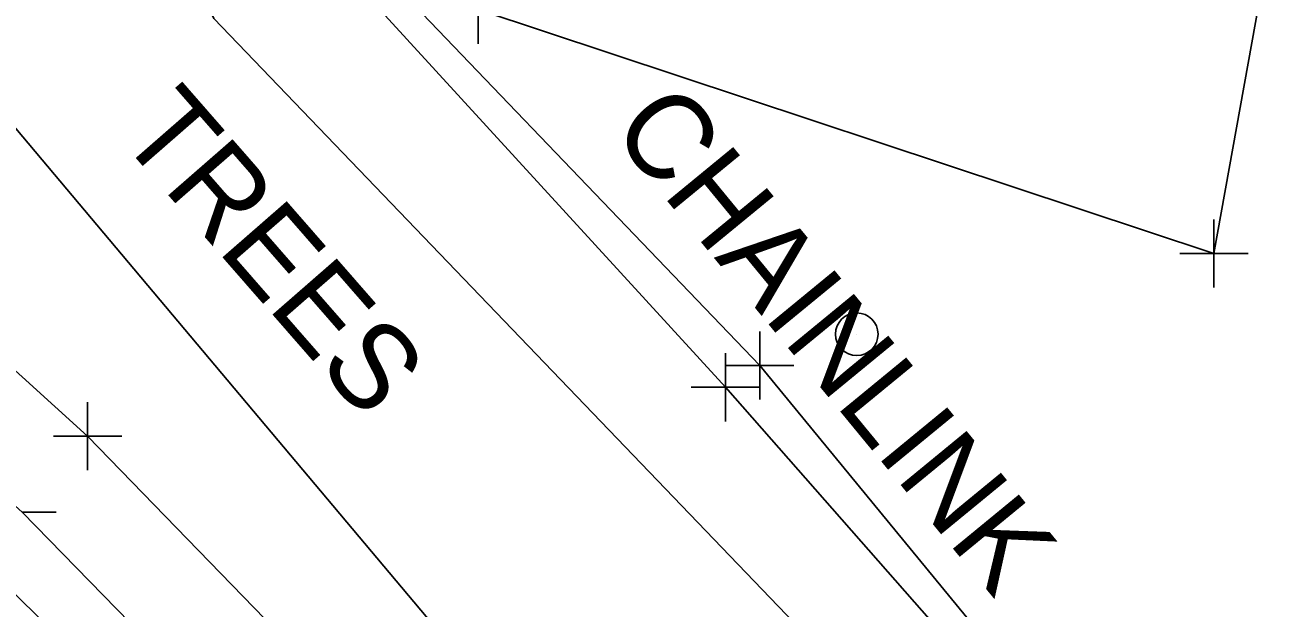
# Model space of a CAD drawing. Extents: x 0 to 1944463, y 0 to 420651.
# Drawn here: x 1943051.6 to 1943124.6, y 417694.3 to 417728.5 of the extents above; entities that cross this region are included whole.
import ezdxf

# ---------------------------------------------------------------- set-up
doc = ezdxf.new("R2010")
doc.units = 0
for name, color, linetype in [('SUR - DTM - Breaklines', 7, 'Continuous'), ('SUR - DTM - Breaklines - Points - Locators', 7, 'Continuous'), ('SUR - DTM - Spot Points - Locators', 7, 'Continuous'), ('SUR - NON-TRAN - Buildings', 7, 'Continuous'), ('SUR - NON-TRAN - Buildings - Points - Locators', 7, 'Continuous'), ('SUR - NON-TRAN - Features', 7, 'Continuous'), ('SUR - NON-TRAN - Features - Points - Locators', 7, 'Continuous'), ('SUR - NON-TRAN - Features Text', 7, 'Continuous'), ('SUR - TRAN - Features', 7, 'Continuous'), ('SUR - TRAN - Features - Points - Locators', 7, 'Continuous'), ('SUR - VEG - Features', 7, 'Continuous'), ('SUR - VEG - Features Text', 7, 'Continuous')]:
    doc.layers.add(name, color=color, linetype=linetype)

msp = doc.modelspace()

# ---------------------------------------------------------------- linework, layer by layer
at = {"layer": 'SUR - DTM - Breaklines'}
for points in [[(1943113.816, 417618.747), (1943099.312, 417635.958), (1943090.009, 417648.721), (1943077.226, 417667.859), (1943069.186, 417677.24), (1943048.744, 417697.336), (1943014.67, 417728.445), (1942991.453, 417748.17), (1942972.688, 417763.041), (1942938.864, 417788.284), (1942937.547, 417790.234), (1942937.458, 417791.641), (1942938.043, 417793.096)], [(1943148.594, 417595.6), (1943148.623, 417618.666), (1943148.003, 417634.848), (1943135.154, 417656.915), (1943126.831, 417667.186), (1943106.868, 417691.105), (1943092.646, 417707.26), (1943066.336, 417736.048), (1943052.909, 417761.604)]]:
    msp.add_lwpolyline(points, dxfattribs=at)
at = {"layer": 'SUR - DTM - Breaklines - Points - Locators'}
for q in [(1943092.646, 417709.26), (1943090.646, 417707.26), (1943094.646, 417707.26), (1943092.646, 417705.26)]:
    msp.add_line((1943092.646, 417707.26), q, dxfattribs=at)
at = {"layer": 'SUR - DTM - Spot Points - Locators'}
msp.add_line((1943100.355, 417710.357), (1943100.355, 417710.357), dxfattribs=at)
msp.add_circle((1943100.344, 417710.367), 1.25, dxfattribs=at)
at = {"layer": 'SUR - NON-TRAN - Buildings'}
msp.add_lwpolyline([(1943162.389, 417824.512), (1943154.044, 417773.754), (1943158.471, 417772.246), (1943153.028, 417744.088), (1943127.273, 417748.398), (1943121.284, 417715.102), (1943078.153, 417729.406), (1943088.697, 417783.434), (1943074.953, 417787.258), (1943084.175, 417838.591)], close=True, dxfattribs=at)
at = {"layer": 'SUR - NON-TRAN - Buildings - Points - Locators'}
for p, q in [((1943078.153, 417729.406), (1943078.153, 417727.406)), ((1943121.284, 417715.102), (1943121.284, 417717.102)), ((1943121.284, 417715.102), (1943119.284, 417715.102)), ((1943121.284, 417715.102), (1943123.284, 417715.102)), ((1943121.284, 417715.102), (1943121.284, 417713.102))]:
    msp.add_line(p, q, dxfattribs=at)
at = {"layer": 'SUR - NON-TRAN - Features'}
msp.add_lwpolyline([(1943149.246, 417640.467), (1943127.93, 417670.388), (1943108.427, 417691.782), (1943094.662, 417708.534), (1943067.517, 417736.864), (1943051.792, 417767.307)], dxfattribs=at)
at = {"layer": 'SUR - NON-TRAN - Features - Points - Locators'}
for q in [(1943094.662, 417710.534), (1943092.662, 417708.534), (1943096.662, 417708.534), (1943094.662, 417706.534)]:
    msp.add_line((1943094.662, 417708.534), q, dxfattribs=at)
at = {"layer": 'SUR - TRAN - Features'}
for points in [[(1943114.834, 417624.896), (1943103.453, 417639.126), (1943095.3, 417651.485), (1943083.428, 417672.654), (1943076.721, 417682.249), (1943055.252, 417704.387), (1943020.966, 417735.536), (1942996.784, 417756.051), (1942978.451, 417770.697), (1942923.479, 417810.417), (1942907.463, 417821.141), (1942884.283, 417835.758), (1942865.83, 417846.651), (1942848.31, 417856.509), (1942835.5, 417863.859), (1942826.295, 417870.821), (1942818.403, 417877.862), (1942796.294, 417899.443), (1942790.861, 417907.343), (1942782.321, 417924.544), (1942774.775, 417947.78), (1942772.79, 417958.555), (1942771.547, 417970.782), (1942773.585, 418011.209)], [(1943077.317, 417667.957), (1943078.682, 417669.101), (1943071.985, 417678.84), (1943051.418, 417699.927), (1943017.221, 417730.988), (1942994.3, 417750.408), (1942974.801, 417765.977), (1942938.168, 417793.078)]]:
    msp.add_lwpolyline(points, dxfattribs=at)
at = {"layer": 'SUR - TRAN - Features - Points - Locators'}
for p, q in [((1943055.252, 417704.387), (1943055.252, 417706.387)), ((1943055.252, 417704.387), (1943053.252, 417704.387)), ((1943055.252, 417704.387), (1943057.252, 417704.387)), ((1943055.252, 417704.387), (1943055.252, 417702.387)), ((1943051.418, 417699.927), (1943053.418, 417699.927))]:
    msp.add_line(p, q, dxfattribs=at)
at = {"layer": 'SUR - VEG - Features'}
msp.add_lwpolyline([(1943106.621, 417683.089), (1943098.581, 417653.35), (1943082.421, 417685.101), (1943028.095, 417749.727), (1943043.243, 417819.273), (1943053.355, 417815.961), (1943045.898, 417762.473), (1943062.652, 417728.878)], close=True, dxfattribs=at)

# ---------------------------------------------------------------- texts
at = {"layer": 'SUR - NON-TRAN - Features Text'}
msp.add_text('CHAINLINK', height=5, rotation=309.41084, dxfattribs=at).set_placement((1943085.824, 417722.327))
at = {"layer": 'SUR - VEG - Features Text'}
msp.add_text('TREES', height=5, rotation=311.11806, dxfattribs=at).set_placement((1943056.936, 417722.009))

doc.saveas('drawing.dxf')
